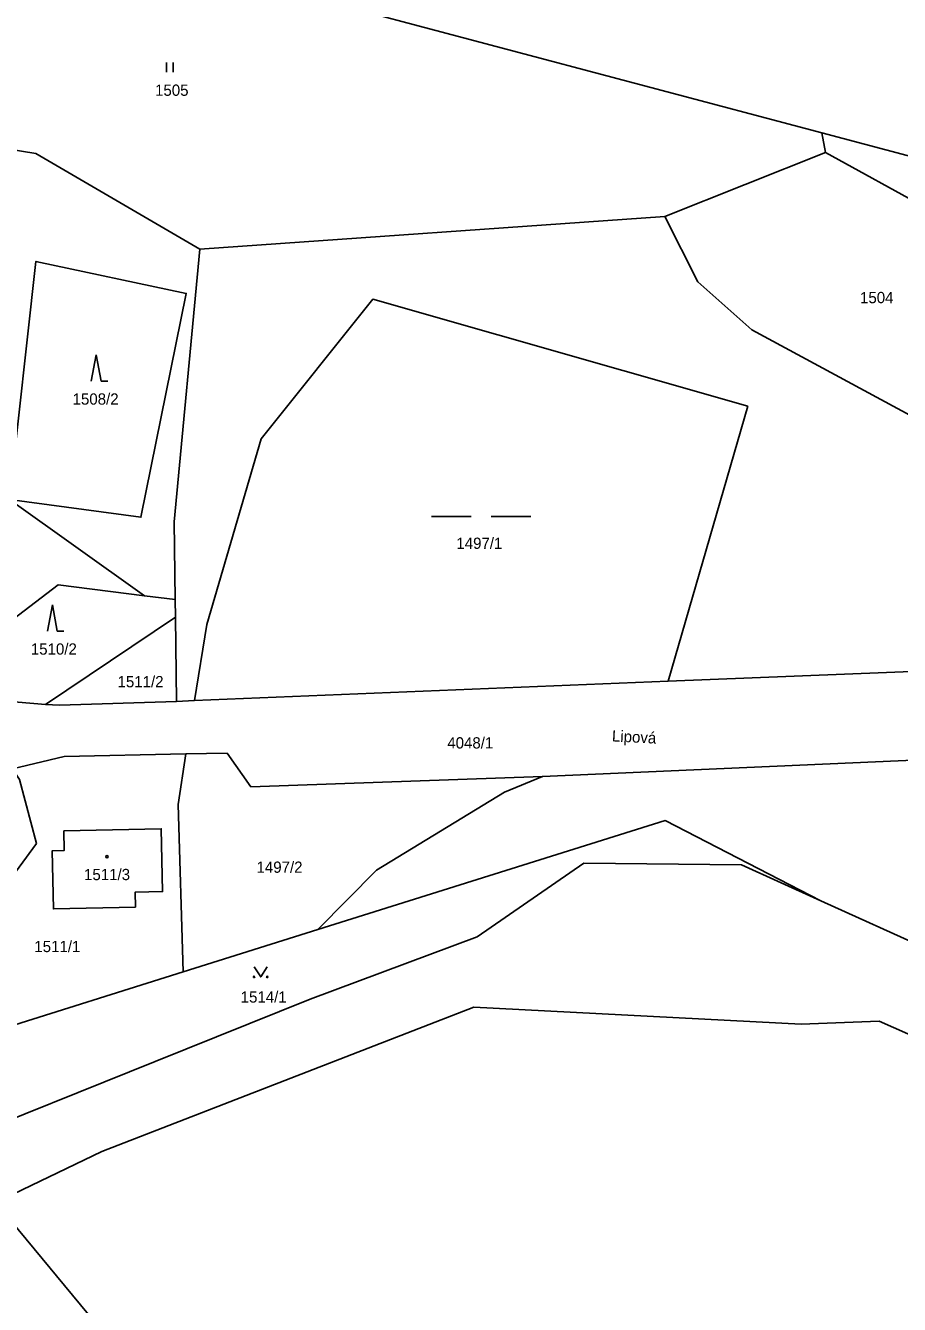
# Model space of a CAD drawing. Extents: x -869103 to -863415, y -1015889 to -1012477.
# Drawn here: x -865593.3 to -865461.2, y -1015455.2 to -1015262 of the extents above; entities that cross this region are included whole.
import ezdxf

# ---------------------------------------------------------------- set-up
doc = ezdxf.new("R2010")
doc.units = 0
for name, color, linetype in [('Hranice katastralního území', 7, 'Continuous'), ('Hranice parcel', 7, 'Continuous'), ('Parcelní čísla', 7, 'Continuous'), ('Pop  PČ popisy', 7, 'Continuous'), ('Značky budov', 7, 'Continuous'), ('Značky kultur', 7, 'Continuous')]:
    doc.layers.add(name, color=color, linetype=linetype)

msp = doc.modelspace()

# ---------------------------------------------------------------- linework, layer by layer
at = {"layer": 'Hranice katastralního území'}
msp.add_lwpolyline([(-865533.08, -1015505.46), (-865554.81, -1015491.72), (-865597.84, -1015439.8)], dxfattribs=at)
at = {"layer": 'Hranice parcel'}
for p, q in [((-865472.95, -1015278.17), (-865639.47, -1015234.02)), ((-865472.95, -1015278.17), (-865472.39, -1015281.14)), ((-865419.99, -1015292.24), (-865472.95, -1015278.17)), ((-865472.39, -1015281.14), (-865496.7, -1015290.81)), ((-865431.47, -1015303.71), (-865472.39, -1015281.14)), ((-865496.7, -1015290.81), (-865566.94, -1015295.78)), ((-865566.94, -1015295.78), (-865570.85, -1015336.94)), ((-865484.17, -1015319.49), (-865496.19, -1015361.05)), ((-865570.85, -1015336.94), (-865570.68, -1015348.68)), ((-865575.3, -1015348.11), (-865570.68, -1015348.68)), ((-865570.68, -1015348.68), (-865570.64, -1015351.37)), ((-865590.25, -1015364.54), (-865570.64, -1015351.37)), ((-865570.64, -1015351.37), (-865570.46, -1015364.08)), ((-865567.75, -1015363.97), (-865565.92, -1015352.47)), ((-865496.19, -1015361.05), (-865447.43, -1015359.06)), ((-865567.75, -1015363.97), (-865496.19, -1015361.05)), ((-865570.46, -1015364.08), (-865567.75, -1015363.97)), ((-865569.08, -1015372), (-865570.25, -1015379.64)), ((-865446.57, -1015372.41), (-865515.19, -1015375.43)), ((-865515.19, -1015375.43), (-865520.91, -1015377.78)), ((-865570.25, -1015379.64), (-865569.48, -1015404.95)), ((-865473.13, -1015394.2), (-865429.73, -1015413.81)), ((-865569.48, -1015404.95), (-865549.14, -1015398.57)), ((-865613.41, -1015418.74), (-865569.48, -1015404.95))]:
    msp.add_line(p, q, dxfattribs=at)
for points in [[(-865611.29, -1015278.14), (-865591.76, -1015281.3), (-865566.94, -1015295.78)], [(-865496.7, -1015290.81), (-865491.68, -1015300.7), (-865483.55, -1015307.97), (-865453.97, -1015323.92)], [(-865595.73, -1015333.6), (-865591.72, -1015297.62), (-865569.01, -1015302.44), (-865575.86, -1015336.27), (-865595.73, -1015333.6)], [(-865612.53, -1015304.85), (-865595.73, -1015333.6), (-865575.3, -1015348.11)], [(-865565.92, -1015352.47), (-865557.67, -1015324.39), (-865540.83, -1015303.32), (-865484.17, -1015319.49)], [(-865605.32, -1015359.42), (-865588.37, -1015346.49), (-865575.3, -1015348.11)], [(-865604.64, -1015360.54), (-865596.78, -1015363.98), (-865590.25, -1015364.54)], [(-865590.25, -1015364.54), (-865588.15, -1015364.64), (-865570.46, -1015364.08)], [(-865569.08, -1015372), (-865587.44, -1015372.42), (-865595.25, -1015374.27)], [(-865515.19, -1015375.43), (-865559.23, -1015377), (-865562.84, -1015371.9), (-865569.08, -1015372)], [(-865595.25, -1015374.27), (-865594.19, -1015375.87), (-865591.63, -1015385.57), (-865610.97, -1015411.9), (-865613.41, -1015418.74)], [(-865520.91, -1015377.78), (-865540.28, -1015389.58), (-865549.14, -1015398.57)], [(-865549.14, -1015398.57), (-865496.66, -1015382.1), (-865473.13, -1015394.2)], [(-865587.5, -1015383.62), (-865572.78, -1015383.33), (-865572.58, -1015392.83), (-865576.73, -1015392.92), (-865576.68, -1015395.17), (-865589.08, -1015395.43), (-865589.26, -1015386.64), (-865587.45, -1015386.6), (-865587.5, -1015383.62)], [(-865550.26, -1015409.09), (-865525.04, -1015399.64), (-865508.95, -1015388.54), (-865485.08, -1015388.8), (-865473.13, -1015394.2)], [(-865597.84, -1015439.8), (-865581.78, -1015432.09), (-865525.56, -1015410.27), (-865476.08, -1015412.84), (-865464.3, -1015412.39), (-865444.36, -1015421.23), (-865407.93, -1015427.1), (-865357.75, -1015431.42), (-865336.68, -1015432.06), (-865322.35, -1015431.74), (-865315.44, -1015427.57), (-865303.32, -1015407.81), (-865272.61, -1015404.38)], [(-865605.03, -1015431.08), (-865573.72, -1015418.51), (-865550.26, -1015409.09)], [(-865533.08, -1015505.46), (-865554.81, -1015491.72), (-865597.84, -1015439.8)]]:
    msp.add_lwpolyline(points, dxfattribs=at)
at = {"layer": 'Značky budov'}
msp.add_circle((-865580.99, -1015387.55), 0.175, dxfattribs=at)
at = {"layer": 'Značky kultur'}
for p, q in [((-865572, -1015269.04), (-865572, -1015267.54)), ((-865571, -1015269.04), (-865571, -1015267.54)), ((-865582.6, -1015311.7), (-865583.35, -1015315.7)), ((-865581.85, -1015315.7), (-865582.6, -1015311.7)), ((-865581.85, -1015315.7), (-865580.85, -1015315.7)), ((-865531.95, -1015336.15), (-865525.95, -1015336.15)), ((-865522.95, -1015336.15), (-865516.95, -1015336.15)), ((-865589.24, -1015349.47), (-865589.99, -1015353.47)), ((-865588.49, -1015353.47), (-865589.24, -1015349.47)), ((-865588.49, -1015353.47), (-865587.49, -1015353.47))]:
    msp.add_line(p, q, dxfattribs=at)
msp.add_lwpolyline([(-865558.76, -1015404.21), (-865557.76, -1015405.71), (-865556.76, -1015404.21)], dxfattribs=at)
for centre in [(-865558.76, -1015405.71), (-865556.76, -1015405.71)]:
    msp.add_circle(centre, 0.1, dxfattribs=at)

# ---------------------------------------------------------------- texts
at = {"layer": 'Parcelní čísla'}
for s, p in [('1505', (-865573.72, -1015272.59)), ('1504', (-865467.19, -1015303.92)), ('1508/2', (-865586.18, -1015319.25)), ('1497/1', (-865528.19, -1015341.04)), ('1510/2', (-865592.49, -1015357.02)), ('1511/2', (-865579.39, -1015361.95)), ('4048/1', (-865529.56, -1015371.2)), ('1511/3', (-865584.45, -1015391.09)), ('1497/2', (-865558.39, -1015389.98)), ('1511/1', (-865591.96, -1015401.96)), ('1514/1', (-865560.78, -1015409.59))]:
    msp.add_text(s, height=1.7, dxfattribs=at).set_placement(p)
at = {"layer": 'Pop  PČ popisy'}
msp.add_text('Lipová', height=1.7, rotation=357, dxfattribs=at).set_placement((-865504.71, -1015370.12))

doc.saveas('drawing.dxf')
